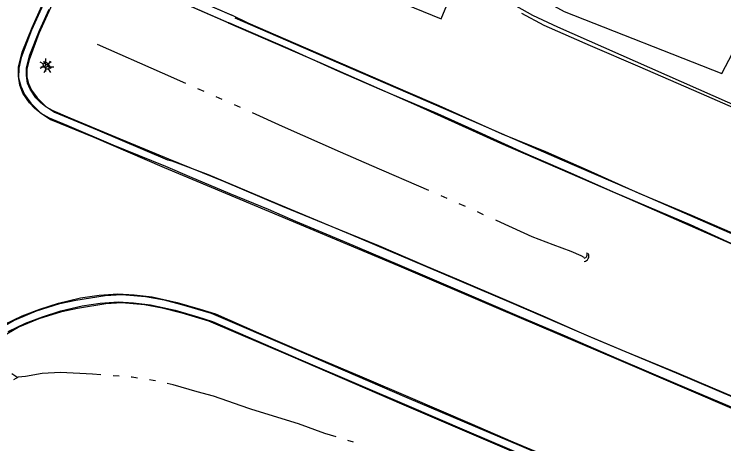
# Model space of a CAD drawing. Extents: x 588843 to 2552415, y 180129 to 269402.
# Drawn here: x 594229.1 to 594447, y 185281.2 to 185413 of the extents above; entities that cross this region are included whole.
import ezdxf

# ---------------------------------------------------------------- set-up
doc = ezdxf.new("R2010")
doc.units = 0
for name, color, linetype in [('Default', 7, 'Continuous'), ('E_DRN', 7, 'Continuous'), ('E_LTG', 7, 'Continuous'), ('E_RDWY', 7, 'Continuous'), ('E_RDWY_AsphConc', 7, 'Continuous'), ('E_RDWY_C_and_G', 7, 'Continuous'), ('E_RDWY_Gravel', 7, 'Continuous'), ('E_STRUCT_Joint', 7, 'Continuous'), ('E_WTR_P', 7, 'Continuous')]:
    doc.layers.add(name, color=color, linetype=linetype)

# ---------------------------------------------------------------- blocks, each defined once
blk = doc.blocks.new('CULV2')
at = {"layer": 'E_DRN'}
blk.add_arc((19.7, 14.8), 24.6, 216.8699, 323.1301, dxfattribs=at)
blk = doc.blocks.new('LPOL')
at = {"layer": 'Default'}
for p, q in [((-4, 0), (-1.5, 0)), ((-0.75, 1.3), (-2, 3.46)), ((0.75, 1.3), (2, 3.46)), ((1.5, 0), (4, 0)), ((-2, -3.46), (-0.75, -1.3)), ((2, -3.46), (0.75, -1.3))]:
    blk.add_line(p, q, dxfattribs=at)
for radius in [1.5, 1.5, 1.5, 0.125]:
    blk.add_circle((0, 0), radius, dxfattribs=at)
blk = doc.blocks.new('LPOL_4')
at = {"layer": 'E_LTG'}
for p, q in [((-13.1, 0), (-4.9, 0)), ((-2.5, 4.3), (-6.6, 11.4)), ((2.5, 4.3), (6.6, 11.4)), ((4.9, 0), (13.1, 0)), ((-6.6, -11.4), (-2.5, -4.3)), ((6.6, -11.4), (2.5, -4.3))]:
    blk.add_line(p, q, dxfattribs=at)
for radius in [4.92, 4.92, 4.92, 0.41]:
    blk.add_circle((0, 0), radius, dxfattribs=at)
blk = doc.blocks.new('CULV2_4')
at = {"layer": 'E_DRN'}
blk.add_arc((64.6, 48.4), 80.7, 216.8699, 323.1301, dxfattribs=at)

msp = doc.modelspace()

# ---------------------------------------------------------------- linework, layer by layer
at = {"layer": 'E_RDWY'}
for points in [[(594420.98, 185358), (594405.14, 185365.11), (594392.38, 185370.72), (594378.96, 185376.24), (594359.57, 185384.92), (594350.1, 185388.96), (594333.07, 185396.36), (594315.56, 185403.93), (594300.99, 185410.31), (594295.97, 185412.67)], [(594384.9, 185413.36), (594391.73, 185409.66), (594405.93, 185403.45), (594421.24, 185396.86), (594441.64, 185388), (594473.72, 185373.96), (594499.14, 185363.15), (594519.99, 185354.07), (594541.44, 185344.6), (594561.26, 185335.85), (594580.09, 185327.6), (594600.85, 185318.74), (594621.43, 185309.42), (594642.83, 185300.12), (594664.5, 185290.7), (594686.69, 185280.92), (594710.89, 185270.31), (594732.2, 185260.72), (594752.9, 185251.83), (594767.48, 185245.51)], [(594296.88, 185411.87), (594325.62, 185399.4), (594349.95, 185388.9), (594374.77, 185378.12), (594397.2, 185368.32), (594422.63, 185357.35), (594444.66, 185347.72), (594469.29, 185337.04), (594493.12, 185326.74), (594515.85, 185316.9), (594539.82, 185306.36), (594564.27, 185295.73), (594590.16, 185284.43), (594616.48, 185273), (594638.84, 185263.28), (594667.59, 185250.7), (594695.94, 185238.13), (594716.7, 185228.91), (594730.42, 185222.27), (594740.31, 185216.94), (594750.4, 185211.08), (594752.94, 185209.36)], [(594275.19, 185366), (594307.23, 185352.56), (594347.18, 185335.8), (594377.84, 185322.73), (594414.5, 185307.01), (594452.18, 185290.9), (594489.48, 185274.91), (594512.53, 185264.93), (594524.05, 185260.81), (594542.22, 185255.2), (594573.77, 185244.95), (594605.57, 185234.41), (594625.49, 185227.79), (594628.94, 185226.6), (594635.82, 185223.81), (594667.07, 185209.95), (594703.59, 185194.08), (594725.19, 185185.13)], [(594307.24, 185353.09), (594295.4, 185357.91), (594283.04, 185363.11), (594275.63, 185366.23)], [(594436.63, 185351.46), (594420.98, 185358)], [(594432.33, 185299.59), (594414.88, 185307.06), (594397.67, 185314.47), (594383.63, 185320.44), (594368.93, 185326.78), (594354.56, 185332.89), (594342.82, 185337.93), (594330.54, 185343.14), (594315.54, 185349.36), (594307.24, 185353.09)], [(594587.28, 185285.68), (594568.04, 185294.51), (594551.17, 185301.93), (594534.14, 185309.18), (594514.87, 185317.43), (594495.5, 185326), (594476.26, 185334.31), (594459.62, 185341.48), (594436.63, 185351.46)], [(594470.44, 185283.43), (594455.61, 185289.71), (594432.33, 185299.59)]]:
    msp.add_lwpolyline(points, dxfattribs=at)
at = {"layer": 'E_RDWY_AsphConc'}
msp.add_lwpolyline([(594360.2, 185411.55), (594366.49, 185426.77), (594373.5, 185421.59), (594380.82, 185416.88), (594380.82, 185416.88), (594388.23, 185412.75), (594395.88, 185409.09), (594395.88, 185409.09), (594443.66, 185388.01), (594493.88, 185365.82), (594538.94, 185345.93)], dxfattribs=at)
at = {"layer": 'E_RDWY_C_and_G'}
for points in [[(594295.78, 185412.67), (594278.04, 185420.51), (594260.34, 185428.05), (594256.99, 185429.24), (594253.24, 185429.57), (594249.56, 185428.88), (594246.51, 185427.46), (594244.21, 185426.28), (594242.18, 185423.82), (594239, 185418.35), (594234.39, 185408.09), (594231.25, 185399.7), (594230.54, 185396.4), (594230.47, 185393.46), (594231.17, 185390.92), (594232.29, 185388.4), (594234.24, 185385.71), (594237.1, 185382.81), (594240.28, 185380.72), (594253.59, 185375.25), (594275.19, 185366)], [(594294.77, 185410.38), (594277.04, 185418.22), (594259.43, 185425.72), (594256.46, 185426.78), (594253.36, 185427.05), (594250.33, 185426.48), (594247.61, 185425.21), (594245.81, 185424.29), (594244.24, 185422.39), (594241.23, 185417.21), (594236.71, 185407.14), (594233.66, 185399), (594233.04, 185396.11), (594232.98, 185393.77), (594233.53, 185391.76), (594234.47, 185389.65), (594236.16, 185387.33), (594238.7, 185384.76), (594241.45, 185382.94), (594254.55, 185377.56), (594276.17, 185368.3)], [(594283.16, 185418.33), (594295.97, 185412.67)], [(594275.63, 185366.23), (594259.53, 185372.85), (594245.35, 185378.81), (594239.97, 185381.08), (594237.37, 185382.55), (594235.48, 185384.1), (594233.84, 185385.77), (594231.79, 185388.77), (594230.8, 185391.23), (594230.43, 185393.98), (594230.4, 185396.85), (594231.57, 185401.31), (594234.63, 185408.95), (594237.63, 185415.6)], [(594282.16, 185416.04), (594294.96, 185410.38)], [(594276.58, 185368.54), (594260.49, 185375.15), (594246.32, 185381.12), (594241.07, 185383.33), (594238.79, 185384.62), (594237.17, 185385.94), (594235.78, 185387.36), (594234.01, 185389.96), (594233.24, 185391.88), (594232.93, 185394.16), (594232.9, 185396.55), (594233.95, 185400.53), (594236.93, 185407.97), (594239.88, 185414.52)], [(594205.39, 185298.7), (594207.73, 185301.54), (594211.63, 185305.72), (594215.21, 185309.17), (594219.93, 185313.26), (594224.29, 185316.34), (594229.19, 185319.15), (594235.96, 185321.98), (594243.1, 185324.2), (594248.05, 185325.28), (594257, 185326.7), (594262.21, 185327.03), (594269.45, 185326.4), (594275.12, 185325.37), (594281.22, 185323.74), (594289.63, 185321.22), (594314.89, 185310.42)], [(594226.01, 185317.76), (594231.58, 185320.45), (594236.96, 185322.45), (594242.7, 185324.35), (594249.47, 185325.93), (594255.22, 185326.79), (594260.97, 185327.19), (594265.96, 185326.92), (594271.43, 185326.24), (594279.18, 185324.55), (594286.24, 185322.5), (594290.89, 185321.04), (594304.17, 185315.22), (594318.14, 185309.23), (594335.82, 185301.71), (594350.67, 185295.33), (594369, 185287.48), (594382.19, 185281.79), (594394.71, 185276.53), (594411.47, 185269.34), (594424.56, 185263.9), (594429.76, 185261.54)], [(594207.32, 185297.11), (594209.61, 185299.89), (594213.41, 185303.97), (594216.9, 185307.33), (594221.47, 185311.29), (594225.64, 185314.23), (594230.3, 185316.91), (594236.82, 185319.63), (594243.74, 185321.78), (594248.51, 185322.82), (594257.28, 185324.21), (594262.19, 185324.53), (594269.12, 185323.92), (594274.57, 185322.93), (594280.54, 185321.34), (594288.78, 185318.87), (594313.91, 185308.12)], [(594227.24, 185315.58), (594232.56, 185318.15), (594237.79, 185320.09), (594243.38, 185321.94), (594249.94, 185323.47), (594255.5, 185324.3), (594260.99, 185324.69), (594265.74, 185324.43), (594271, 185323.77), (594278.57, 185322.13), (594285.52, 185320.1), (594290.01, 185318.7), (594303.18, 185312.92), (594317.16, 185306.93), (594334.84, 185299.41), (594349.68, 185293.03), (594368.01, 185285.18), (594381.21, 185279.49), (594393.73, 185274.23), (594410.5, 185267.04), (594423.57, 185261.61), (594428.73, 185259.27)], [(594314.9, 185310.41), (594349.71, 185295.41), (594384.86, 185280.42), (594424.82, 185263.36)], [(594313.91, 185308.12), (594348.72, 185293.11), (594383.88, 185278.12), (594423.84, 185261.06)]]:
    msp.add_lwpolyline(points, dxfattribs=at)
at = {"layer": 'E_RDWY_Gravel'}
for points in [[(594348.92, 185439.79), (594369.96, 185429.46), (594383.73, 185421.69), (594397.97, 185413.82), (594446.4, 185394.86), (594449.62, 185401.06), (594450.88, 185405.43), (594456.18, 185415.68), (594467.5, 185410.59), (594464.66, 185399.74), (594464.07, 185391.84), (594466.01, 185388.04), (594494.93, 185369.91), (594541.17, 185349.71)], [(594294.77, 185410.38), (594323, 185398.2), (594352.64, 185385.11), (594378.47, 185373.42), (594417.21, 185356.7), (594461.03, 185337.4), (594502.73, 185319.22), (594545.58, 185300.1), (594582.07, 185284.13), (594624.08, 185265.97), (594659.78, 185250.12), (594703.03, 185231.29), (594732.78, 185218.27), (594752.76, 185209.38), (594752.81, 185209.45)], [(594413.84, 185358.07), (594400, 185364.2), (594385.58, 185370.45), (594370.49, 185377.35), (594359.17, 185382.44), (594342.03, 185389.74), (594328.82, 185395.43), (594313.23, 185402.46), (594294.96, 185410.38)], [(594542.22, 185255.2), (594523.14, 185263.83), (594514.37, 185267.87), (594497.56, 185274.99), (594478.07, 185283.43), (594456.69, 185292.47), (594432.43, 185302.84), (594407.11, 185313.47), (594381.72, 185324.42), (594355.48, 185335.56), (594332.34, 185345.41), (594309.84, 185354.82), (594288.72, 185363.68), (594277.6, 185367.93), (594276.13, 185368.21)], [(594311.49, 185354.01), (594293.45, 185361.68), (594276.58, 185368.54)], [(594436.77, 185348.38), (594413.84, 185358.07)], [(594432.55, 185302.93), (594417.06, 185309.31), (594404.17, 185314.66), (594392.23, 185320.07), (594379.09, 185325.68), (594365.73, 185331.41), (594355.3, 185335.77), (594341.06, 185341.9), (594328.98, 185346.87), (594311.49, 185354.01)], [(594578.41, 185285.82), (594558.43, 185294.58), (594541.67, 185301.75), (594523.97, 185309.71), (594507.38, 185317.27), (594491.64, 185324.06), (594473.48, 185331.88), (594455.67, 185339.62), (594436.77, 185348.38)], [(594474.21, 185285.01), (594459.1, 185291.7), (594443.64, 185298.28), (594432.55, 185302.93)]]:
    msp.add_lwpolyline(points, dxfattribs=at)
at = {"layer": 'E_STRUCT_Joint'}
msp.add_lwpolyline([(594330.36, 185423.88), (594360.2, 185411.55)], dxfattribs=at)
at = {"layer": 'E_WTR_P'}
for points in [[(594254.63, 185403.81), (594274.55, 185395.04), (594281.7, 185391.89)], [(594285.43, 185390.25), (594287.3, 185389.43)], [(594291.03, 185387.79), (594292.9, 185386.97)], [(594296.63, 185385.32), (594298.49, 185384.48)], [(594302.2, 185382.81), (594311.43, 185378.64), (594329.23, 185370.82)], [(594329.23, 185370.82), (594338.8, 185366.61), (594356.33, 185358.97)], [(594360.06, 185357.34), (594361.93, 185356.52)], [(594365.66, 185354.88), (594367.53, 185354.05)], [(594371.26, 185352.41), (594373.12, 185351.58)], [(594376.85, 185349.93), (594378.47, 185349.22), (594388.04, 185344.74), (594394.53, 185342.37), (594399.98, 185340.3), (594403.09, 185339), (594404.05, 185338.42)], [(594228.41, 185302.76), (594230.22, 185301.56)], [(594255.72, 185302.37), (594253.12, 185302.58), (594243.33, 185303.07), (594237.68, 185302.72), (594232.59, 185301.77), (594230.28, 185301.59), (594228.86, 185300.84)], [(594261.32, 185301.91), (594259.46, 185302.06)], [(594266.92, 185301.35), (594265.36, 185301.58), (594265.06, 185301.6)], [(594272.47, 185300.47), (594271.78, 185300.63), (594270.63, 185300.8)], [(594302.1, 185291.69), (594301.19, 185291.96), (594290.28, 185295.73), (594285.28, 185297.16), (594277.91, 185299.22), (594276.12, 185299.63)], [(594327.94, 185283.28), (594324.48, 185284.37), (594316.43, 185287.31), (594302.1, 185291.69)], [(594333.32, 185281.66), (594331.51, 185282.16)]]:
    msp.add_lwpolyline(points, dxfattribs=at)

# ---------------------------------------------------------------- block references
at = {"layer": 'E_DRN'}
for name, p, xscale, yscale, rotation in [('CULV2_4', (594404.07, 185337.08), 0.021828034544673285, 0.021828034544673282, 61.935464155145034), ('CULV2', (594404.1, 185338.11), 0.04760984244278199, 0.047609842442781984, 64.20005845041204)]:
    msp.add_blockref(name, p, dxfattribs=dict(at, xscale=xscale, yscale=yscale, rotation=rotation))
at = {"layer": 'E_LTG'}
for name, p, xscale, yscale, rotation in [('LPOL', (594238.76, 185397.45), 0.5000000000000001, 0.5, -89.67337617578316), ('LPOL_4', (594239.29, 185396.87), 0.15240030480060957, 0.15240030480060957, 0.8014450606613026)]:
    msp.add_blockref(name, p, dxfattribs=dict(at, xscale=xscale, yscale=yscale, rotation=rotation))

doc.saveas('drawing.dxf')
